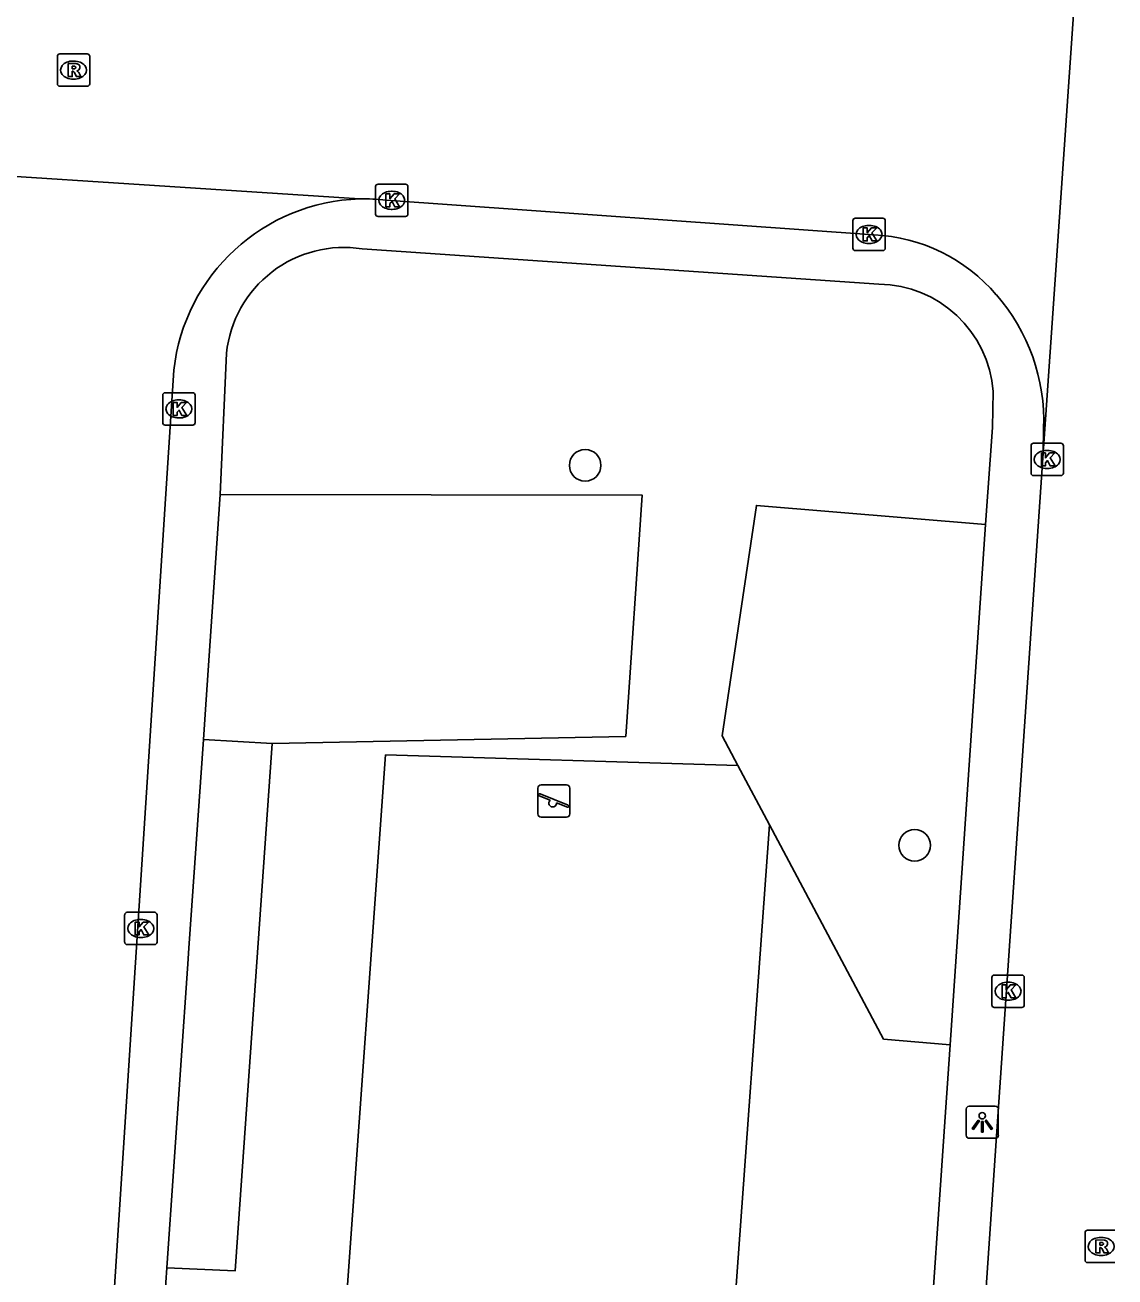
# Model space of a CAD drawing. Extents: x 161848 to 162726, y 385382 to 386521.
# Drawn here: x 162279.5 to 162313.22, y 385500.62 to 385539.35 of the extents above; entities that cross this region are included whole.
import ezdxf

# ---------------------------------------------------------------- set-up
doc = ezdxf.new("R2010")
doc.units = 0
for name, color, linetype in [('IMGEO_Boom', 7, 'Continuous'), ('IMGEO_Groenvoorziening', 7, 'Continuous'), ('IMGEO_Kolk', 7, 'Continuous'), ('IMGEO_Lichtpunt', 7, 'Continuous'), ('IMGEO_Rijbaan_lokaal_open', 7, 'Continuous'), ('IMGEO_Rioolput', 7, 'Continuous'), ('IMGEO_Speelvoorziening', 7, 'Continuous'), ('IMGEO_Voetpad_open', 7, 'Continuous')]:
    doc.layers.add(name, color=color, linetype=linetype)

msp = doc.modelspace()

# ---------------------------------------------------------------- linework, layer by layer
at = {"layer": 'IMGEO_Boom'}
for centre in [(162296.829, 385525.729), (162307.024, 385513.976)]:
    msp.add_circle(centre, 0.489, dxfattribs=at)
at = {"layer": 'IMGEO_Groenvoorziening'}
for points in [[(162285.538, 385524.824), (162298.592, 385524.808), (162298.086, 385517.346), (162287.146, 385517.128)], [(162309.218, 385523.897), (162302.128, 385524.491), (162301.063, 385517.357), (162301.553, 385516.439)], [(162287.146, 385517.128), (162286.004, 385500.817), (162283.884, 385500.909)], [(162287.146, 385517.128), (162285.015, 385517.244)], [(162301.553, 385516.439), (162290.652, 385516.769), (162289.422, 385499.653), (162301.391, 385498.793), (162302.528, 385514.612)], [(162301.553, 385516.439), (162302.528, 385514.612)], [(162302.528, 385514.612), (162306.065, 385507.983), (162308.121, 385507.806)]]:
    msp.add_lwpolyline(points, dxfattribs=at)
at = {"layer": 'IMGEO_Kolk'}
for p, q in [((162290.419, 385534.427), (162291.271, 385534.427)), ((162290.344, 385533.501), (162290.344, 385534.353)), ((162290.832, 385534.207), (162290.857, 385534.207)), ((162291.345, 385534.353), (162291.345, 385533.501)), ((162290.855, 385533.647), (162290.83, 385533.647)), ((162291.271, 385533.427), (162290.419, 385533.427)), ((162305.112, 385532.446), (162305.112, 385533.298)), ((162305.187, 385533.372), (162306.039, 385533.372)), ((162306.113, 385533.298), (162306.113, 385532.446)), ((162305.6, 385533.152), (162305.625, 385533.152)), ((162305.623, 385532.592), (162305.598, 385532.592)), ((162306.039, 385532.372), (162305.187, 385532.372)), ((162283.758, 385527.048), (162283.758, 385527.9)), ((162283.833, 385527.974), (162284.685, 385527.974)), ((162284.759, 385527.9), (162284.759, 385527.048)), ((162284.246, 385527.754), (162284.271, 385527.754)), ((162284.269, 385527.194), (162284.244, 385527.194)), ((162284.685, 385526.974), (162283.833, 385526.974)), ((162310.624, 385525.485), (162310.624, 385526.337)), ((162310.699, 385526.411), (162311.551, 385526.411)), ((162311.625, 385526.337), (162311.625, 385525.485)), ((162311.112, 385526.191), (162311.137, 385526.191)), ((162311.135, 385525.631), (162311.11, 385525.631)), ((162311.551, 385525.411), (162310.699, 385525.411)), ((162282.58, 385510.977), (162282.58, 385511.829)), ((162282.655, 385511.903), (162283.507, 385511.903)), ((162283.068, 385511.683), (162283.093, 385511.683)), ((162283.581, 385511.829), (162283.581, 385510.977)), ((162283.507, 385510.903), (162282.655, 385510.903)), ((162283.091, 385511.123), (162283.066, 385511.123)), ((162309.414, 385509.035), (162309.414, 385509.887)), ((162309.489, 385509.961), (162310.341, 385509.961)), ((162309.902, 385509.741), (162309.927, 385509.741)), ((162310.415, 385509.887), (162310.415, 385509.035)), ((162310.341, 385508.961), (162309.489, 385508.961)), ((162309.925, 385509.181), (162309.9, 385509.181))]:
    msp.add_line(p, q, dxfattribs=at)
for points in [[(162290.419, 385534.427), (162291.271, 385534.427)], [(162290.344, 385533.501), (162290.344, 385534.353)], [(162290.665, 385534.127), (162290.788, 385534.127), (162290.788, 385533.976), (162290.918, 385534.127), (162291.082, 385534.127), (162290.936, 385533.976), (162291.089, 385533.727), (162290.937, 385533.727), (162290.852, 385533.891), (162290.788, 385533.824), (162290.788, 385533.727), (162290.665, 385533.727), (162290.665, 385534.127)], [(162291.345, 385534.353), (162291.345, 385533.501)], [(162291.271, 385533.427), (162290.419, 385533.427)], [(162305.112, 385532.446), (162305.112, 385533.298)], [(162305.187, 385533.372), (162306.039, 385533.372)], [(162306.113, 385533.298), (162306.113, 385532.446)], [(162305.433, 385533.072), (162305.556, 385533.072), (162305.556, 385532.921), (162305.686, 385533.072), (162305.85, 385533.072), (162305.704, 385532.921), (162305.857, 385532.672), (162305.705, 385532.672), (162305.62, 385532.836), (162305.556, 385532.769), (162305.556, 385532.672), (162305.433, 385532.672), (162305.433, 385533.072)], [(162306.039, 385532.372), (162305.187, 385532.372)], [(162283.758, 385527.048), (162283.758, 385527.9)], [(162283.833, 385527.974), (162284.685, 385527.974)], [(162284.759, 385527.9), (162284.759, 385527.048)], [(162284.079, 385527.674), (162284.202, 385527.674), (162284.202, 385527.523), (162284.332, 385527.674), (162284.496, 385527.674), (162284.35, 385527.523), (162284.503, 385527.274), (162284.351, 385527.274), (162284.266, 385527.438), (162284.202, 385527.371), (162284.202, 385527.274), (162284.079, 385527.274), (162284.079, 385527.674)], [(162284.685, 385526.974), (162283.833, 385526.974)], [(162310.624, 385525.485), (162310.624, 385526.337)], [(162310.699, 385526.411), (162311.551, 385526.411)], [(162311.625, 385526.337), (162311.625, 385525.485)], [(162310.945, 385526.111), (162311.068, 385526.111), (162311.068, 385525.96), (162311.198, 385526.111), (162311.362, 385526.111), (162311.216, 385525.96), (162311.369, 385525.711), (162311.217, 385525.711), (162311.132, 385525.875), (162311.068, 385525.808), (162311.068, 385525.711), (162310.945, 385525.711), (162310.945, 385526.111)], [(162311.551, 385525.411), (162310.699, 385525.411)], [(162282.58, 385510.977), (162282.58, 385511.829)], [(162282.655, 385511.903), (162283.507, 385511.903)], [(162282.901, 385511.603), (162283.024, 385511.603), (162283.024, 385511.452), (162283.154, 385511.603), (162283.318, 385511.603), (162283.172, 385511.452), (162283.325, 385511.203), (162283.173, 385511.203), (162283.088, 385511.367), (162283.024, 385511.3), (162283.024, 385511.203), (162282.901, 385511.203), (162282.901, 385511.603)], [(162283.581, 385511.829), (162283.581, 385510.977)], [(162283.507, 385510.903), (162282.655, 385510.903)], [(162309.414, 385509.035), (162309.414, 385509.887)], [(162309.489, 385509.961), (162310.341, 385509.961)], [(162309.735, 385509.661), (162309.858, 385509.661), (162309.858, 385509.51), (162309.988, 385509.661), (162310.152, 385509.661), (162310.006, 385509.51), (162310.159, 385509.261), (162310.007, 385509.261), (162309.922, 385509.425), (162309.858, 385509.358), (162309.858, 385509.261), (162309.735, 385509.261), (162309.735, 385509.661)], [(162310.415, 385509.887), (162310.415, 385509.035)], [(162310.341, 385508.961), (162309.489, 385508.961)]]:
    msp.add_lwpolyline(points, dxfattribs=at)
for centre, start, end in [((162290.421, 385534.351), 91.552, 178.448), ((162290.421, 385534.351), 91.552, 178.448), ((162291.269, 385534.351), 1.552, 88.448), ((162291.269, 385534.351), 1.552, 88.448), ((162290.421, 385533.503), 181.552, 268.448), ((162290.421, 385533.503), 181.552, 268.448), ((162291.269, 385533.503), 271.552, 358.448), ((162291.269, 385533.503), 271.552, 358.448), ((162305.189, 385533.296), 91.552, 178.448), ((162305.189, 385533.296), 91.552, 178.448), ((162306.037, 385533.296), 1.552, 88.448), ((162306.037, 385533.296), 1.552, 88.448), ((162305.189, 385532.448), 181.552, 268.448), ((162305.189, 385532.448), 181.552, 268.448), ((162306.037, 385532.448), 271.552, 358.448), ((162306.037, 385532.448), 271.552, 358.448), ((162283.835, 385527.898), 91.552, 178.448), ((162283.835, 385527.898), 91.552, 178.448), ((162284.683, 385527.898), 1.552, 88.448), ((162284.683, 385527.898), 1.552, 88.448), ((162283.835, 385527.05), 181.552, 268.448), ((162283.835, 385527.05), 181.552, 268.448), ((162284.683, 385527.05), 271.552, 358.448), ((162284.683, 385527.05), 271.552, 358.448), ((162310.701, 385526.335), 91.552, 178.448), ((162310.701, 385526.335), 91.552, 178.448), ((162311.549, 385526.335), 1.552, 88.448), ((162311.549, 385526.335), 1.552, 88.448), ((162310.701, 385525.487), 181.552, 268.448), ((162310.701, 385525.487), 181.552, 268.448), ((162311.549, 385525.487), 271.552, 358.448), ((162311.549, 385525.487), 271.552, 358.448), ((162282.657, 385511.827), 91.552, 178.448), ((162282.657, 385511.827), 91.552, 178.448), ((162283.505, 385511.827), 1.552, 88.448), ((162283.505, 385511.827), 1.552, 88.448), ((162282.657, 385510.979), 181.552, 268.448), ((162282.657, 385510.979), 181.552, 268.448), ((162283.505, 385510.979), 271.552, 358.448), ((162283.505, 385510.979), 271.552, 358.448), ((162309.491, 385509.885), 91.552, 178.448), ((162309.491, 385509.885), 91.552, 178.448), ((162310.339, 385509.885), 1.552, 88.448), ((162310.339, 385509.885), 1.552, 88.448), ((162309.491, 385509.037), 181.552, 268.448), ((162309.491, 385509.037), 181.552, 268.448), ((162310.339, 385509.037), 271.552, 358.448), ((162310.339, 385509.037), 271.552, 358.448)]:
    msp.add_arc(centre, 0.0765, start, end, dxfattribs=at)
for centre, major_axis, ratio, start_param, end_param in [((162290.831, 385533.927), (-0.387, 0.002), 0.722429, 4.712389, 7.853982), ((162290.856, 385533.927), (-0.39, 0.002), 0.717154, 1.570796, 4.712389), ((162305.599, 385532.872), (-0.387, 0.002), 0.722429, 4.712389, 7.853982), ((162305.624, 385532.872), (-0.39, 0.002), 0.717154, 1.570796, 4.712389), ((162284.245, 385527.474), (-0.387, 0.002), 0.722429, 4.712389, 7.853982), ((162284.27, 385527.474), (-0.39, 0.002), 0.717154, 1.570796, 4.712389), ((162311.111, 385525.911), (-0.387, 0.002), 0.722429, 4.712389, 7.853982), ((162311.136, 385525.911), (-0.39, 0.002), 0.717154, 1.570796, 4.712389), ((162283.067, 385511.403), (-0.387, 0.002), 0.722429, 4.712389, 7.853982), ((162283.092, 385511.403), (-0.39, 0.002), 0.717154, 1.570796, 4.712389), ((162309.901, 385509.461), (-0.387, 0.002), 0.722429, 4.712389, 7.853982), ((162309.926, 385509.461), (-0.39, 0.002), 0.717154, 1.570796, 4.712389)]:
    msp.add_ellipse(centre, major_axis=major_axis, ratio=ratio, start_param=start_param, end_param=end_param, dxfattribs=at)
at = {"layer": 'IMGEO_Lichtpunt'}
for p, q in [((162308.617, 385505.813), (162308.617, 385505.006)), ((162308.617, 385505.813), (162308.617, 385505.006)), ((162309.519, 385505.908), (162308.711, 385505.908)), ((162309.519, 385505.908), (162308.711, 385505.908)), ((162309.613, 385505.006), (162309.613, 385505.813)), ((162309.613, 385505.006), (162309.613, 385505.813)), ((162308.711, 385504.912), (162309.519, 385504.912)), ((162308.711, 385504.912), (162309.519, 385504.912))]:
    msp.add_line(p, q, dxfattribs=at)
for points in [[(162308.991, 385505.477), (162309.03, 385505.449), (162308.842, 385505.187), (162308.804, 385505.214), (162308.991, 385505.477)], [(162309.093, 385505.429), (162309.14, 385505.429), (162309.14, 385505.107), (162309.093, 385505.107), (162309.093, 385505.429)], [(162309.203, 385505.449), (162309.241, 385505.476), (162309.428, 385505.214), (162309.389, 385505.186), (162309.203, 385505.449)]]:
    msp.add_lwpolyline(points, dxfattribs=at)
msp.add_circle((162309.116, 385505.611), 0.0994, dxfattribs=at)
for centre, start, end in [((162308.711, 385505.813), 90, 180), ((162308.711, 385505.813), 90, 180), ((162309.519, 385505.813), 0, 90), ((162309.519, 385505.813), 0, 90), ((162308.711, 385505.006), 180, 270), ((162308.711, 385505.006), 180, 270), ((162309.519, 385505.006), 270, 0), ((162309.519, 385505.006), 270, 360)]:
    msp.add_arc(centre, 0.0946, start, end, dxfattribs=at)
at = {"layer": 'IMGEO_Rijbaan_lokaal_open'}
for points in [[(162312.306, 385545.057), (162311.004, 385526.109)], [(162289.851, 385533.969), (162271.756, 385535.151)], [(162305.766, 385532.862), (162290.676, 385533.935)], [(162284.1, 385528.675), (162282.244, 385500), (162280.645, 385477.319)], [(162311.004, 385526.109), (162311.013, 385526.879)], [(162307.336, 385475.296), (162309.221, 385500), (162311.004, 385526.109)]]:
    msp.add_lwpolyline(points, dxfattribs=at)
for centre, radius, start, end in [((162290.021, 385528.014), 5.957, 91.6308, 173.6305), ((162290.013, 385527.881), 6.091, 83.7533, 91.5269), ((162305.508, 385527.558), 5.31, 40.4171, 87.2183), ((162305.128, 385527.112), 5.89, 357.7336, 41.3238)]:
    msp.add_arc(centre, radius, start, end, dxfattribs=at)
at = {"layer": 'IMGEO_Rioolput'}
for p, q in [((162280.497, 385537.53), (162280.497, 385538.382)), ((162280.572, 385538.456), (162281.424, 385538.456)), ((162281.498, 385538.382), (162281.498, 385537.53)), ((162280.985, 385538.236), (162281.01, 385538.236)), ((162281.008, 385537.676), (162280.983, 385537.676)), ((162281.424, 385537.456), (162280.572, 385537.456)), ((162312.295, 385501.142), (162312.295, 385501.994)), ((162312.37, 385502.068), (162313.222, 385502.068)), ((162312.783, 385501.848), (162312.808, 385501.848)), ((162312.806, 385501.288), (162312.781, 385501.288)), ((162313.222, 385501.068), (162312.37, 385501.068))]:
    msp.add_line(p, q, dxfattribs=at)
for points in [[(162280.497, 385537.53), (162280.497, 385538.382)], [(162280.572, 385538.456), (162281.424, 385538.456)], [(162281.498, 385538.382), (162281.498, 385537.53)], [(162281.086, 385538.154), (162280.834, 385538.156), (162280.834, 385537.756)], [(162280.834, 385537.756), (162280.958, 385537.756), (162280.958, 385537.918), (162280.969, 385537.918)], [(162281.012, 385538.075), (162280.958, 385538.075), (162280.958, 385537.994)], [(162280.958, 385537.994), (162281.01, 385537.994)], [(162281.016, 385537.889), (162281.087, 385537.756), (162281.227, 385537.756), (162281.162, 385537.882)], [(162281.424, 385537.456), (162280.572, 385537.456)], [(162312.295, 385501.142), (162312.295, 385501.994)], [(162312.37, 385502.068), (162313.222, 385502.068)], [(162312.884, 385501.766), (162312.632, 385501.768), (162312.632, 385501.368)], [(162312.632, 385501.368), (162312.756, 385501.368), (162312.756, 385501.53), (162312.767, 385501.53)], [(162312.81, 385501.687), (162312.756, 385501.687), (162312.756, 385501.606)], [(162312.756, 385501.606), (162312.808, 385501.606)], [(162312.814, 385501.501), (162312.885, 385501.368), (162313.025, 385501.368), (162312.96, 385501.494)], [(162313.222, 385501.068), (162312.37, 385501.068)]]:
    msp.add_lwpolyline(points, dxfattribs=at)
for centre, radius, start, end in [((162280.574, 385538.38), 0.0765, 91.552, 178.448), ((162280.574, 385538.38), 0.0765, 91.552, 178.448), ((162281.422, 385538.38), 0.0765, 1.552, 88.448), ((162281.422, 385538.38), 0.0765, 1.552, 88.448), ((162280.968, 385537.865), 0.0533, 26.0293, 88.6989), ((162280.994, 385538.183), 0.19, 274.7715, 282.9687), ((162281.018, 385537.979), 0.0964, 77.0061, 93.1865), ((162281.032, 385538.036), 0.0378, 276.6634, 79.6772), ((162281.085, 385538.044), 0.109, 350.3612, 89.416), ((162281.083, 385538.044), 0.112, 277.5842, 350.9817), ((162281.067, 385537.829), 0.108, 29.5134, 73.7905), ((162280.574, 385537.532), 0.0765, 181.552, 268.448), ((162280.574, 385537.532), 0.0765, 181.552, 268.448), ((162281.422, 385537.532), 0.0765, 271.552, 358.448), ((162281.422, 385537.532), 0.0765, 271.552, 358.448), ((162312.372, 385501.992), 0.0765, 91.552, 178.448), ((162312.372, 385501.992), 0.0765, 91.552, 178.448), ((162312.766, 385501.477), 0.0533, 26.0293, 88.6989), ((162312.792, 385501.795), 0.19, 274.7715, 282.9687), ((162312.816, 385501.591), 0.0964, 77.0061, 93.1865), ((162312.83, 385501.648), 0.0378, 276.6634, 79.6772), ((162312.883, 385501.656), 0.109, 350.3612, 89.416), ((162312.881, 385501.656), 0.112, 277.5842, 350.9817), ((162312.865, 385501.441), 0.108, 29.5134, 73.7905), ((162312.372, 385501.144), 0.0765, 181.552, 268.448), ((162312.372, 385501.144), 0.0765, 181.552, 268.448)]:
    msp.add_arc(centre, radius, start, end, dxfattribs=at)
for centre, major_axis, ratio, start_param, end_param in [((162280.984, 385537.956), (-0.387, 0.002), 0.722429, 4.712389, 7.853982), ((162281.009, 385537.956), (-0.39, 0.002), 0.717154, 1.570796, 4.712389), ((162312.782, 385501.568), (-0.387, 0.002), 0.722429, 4.712389, 7.853982), ((162312.807, 385501.568), (-0.39, 0.002), 0.717154, 1.570796, 4.712389)]:
    msp.add_ellipse(centre, major_axis=major_axis, ratio=ratio, start_param=start_param, end_param=end_param, dxfattribs=at)
at = {"layer": 'IMGEO_Speelvoorziening'}
for p, q in [((162295.463, 385515.844), (162296.253, 385515.844)), ((162296.253, 385515.844), (162295.463, 385515.844)), ((162295.363, 385514.944), (162295.363, 385515.744)), ((162295.363, 385515.744), (162295.363, 385514.944)), ((162295.746, 385515.372), (162295.407, 385515.509)), ((162295.432, 385515.569), (162296.308, 385515.216)), ((162296.353, 385515.744), (162296.353, 385514.944)), ((162296.353, 385514.944), (162296.353, 385515.744)), ((162296.284, 385515.156), (162295.944, 385515.293)), ((162296.253, 385514.844), (162295.463, 385514.844)), ((162295.463, 385514.844), (162296.253, 385514.844))]:
    msp.add_line(p, q, dxfattribs=at)
for centre, radius, start, end in [((162295.463, 385515.744), 0.1, 90, 180), ((162295.463, 385515.744), 0.1, 90, 180), ((162296.253, 385515.744), 0.1, 0, 90), ((162296.253, 385515.744), 0.1, 360, 90), ((162295.42, 385515.539), 0.0327, 68.078, 248.078), ((162295.825, 385515.282), 0.12, 130.9928, 5.1632), ((162296.296, 385515.186), 0.0327, 248.078, 68.078), ((162295.463, 385514.944), 0.1, 180, 270), ((162295.463, 385514.944), 0.1, 180, 270), ((162296.253, 385514.944), 0.1, 270, 0), ((162296.253, 385514.944), 0.1, 270, 0)]:
    msp.add_arc(centre, radius, start, end, dxfattribs=at)
at = {"layer": 'IMGEO_Voetpad_open'}
for points in [[(162305.917, 385531.337), (162289.933, 385532.427)], [(162285.729, 385529.2), (162285.538, 385524.824)], [(162309.218, 385523.897), (162309.434, 385526.895), (162309.457, 385528.013)], [(162285.015, 385517.244), (162285.09, 385518.328), (162285.538, 385524.824)], [(162308.121, 385507.806), (162309.218, 385523.897)], [(162285.015, 385517.244), (162284.57, 385510.789), (162284.537, 385510.31), (162283.884, 385500.909)], [(162307.395, 385497.161), (162307.979, 385505.723), (162308.121, 385507.806)], [(162283.884, 385500.909), (162283.821, 385500), (162283.77, 385499.366)]]:
    msp.add_lwpolyline(points, dxfattribs=at)
for centre, radius, start, end in [((162289.371, 385528.808), 3.663, 81.1655, 173.8543), ((162305.86, 385527.729), 3.608, 4.5109, 89.0939)]:
    msp.add_arc(centre, radius, start, end, dxfattribs=at)

doc.saveas('drawing.dxf')
